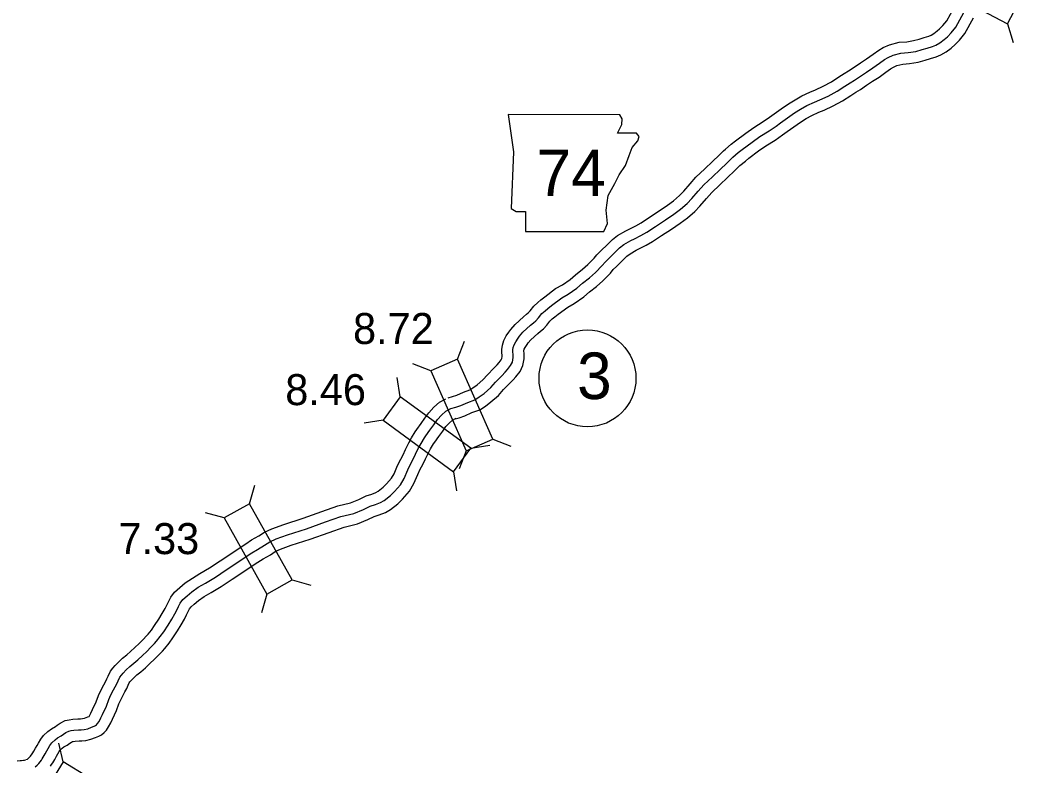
# Model space of a CAD drawing. Extents: x -83719 to 153526, y -11835 to 11446.
# Drawn here: x 8333.6 to 8788.1, y -1558.2 to -1219.7 of the extents above; entities that cross this region are included whole.
import ezdxf

# ---------------------------------------------------------------- set-up
doc = ezdxf.new("R2010")
doc.units = 0
for name, color, linetype in [('Level 10', 7, 'Continuous'), ('Level 20', 7, 'Continuous'), ('Level 21', 7, 'Continuous'), ('Level 27', 7, 'Continuous'), ('Level 58', 7, 'Continuous'), ('Level 59', 7, 'Continuous')]:
    doc.layers.add(name, color=color, linetype=linetype)

msp = doc.modelspace()

# ---------------------------------------------------------------- linework, layer by layer
at = {"layer": 'Level 10'}
for points in [[(8527.94, -1391.18), (8530.02, -1390.61), (8531.89, -1389.94), (8535.04, -1388.56), (8537.88, -1387.54), (8539.21, -1386.66), (8541.24, -1385.18), (8543.81, -1382.97), (8545.82, -1380.64), (8548.7, -1377.7), (8550.2, -1376.11), (8551.16, -1375.07), (8552.08, -1373.89), (8552.37, -1373.28), (8552.56, -1372.39), (8552.55, -1371.79), (8552.44, -1370.73), (8552.3, -1369.28), (8552.61, -1367.21), (8553.31, -1365.05), (8554.41, -1363.04), (8555.59, -1361.33), (8556.4, -1360.07), (8558.4, -1357.87), (8562.17, -1354.32), (8563.55, -1353.24), (8564.34, -1352.55), (8565.24, -1351.59), (8566.87, -1349.53), (8568.71, -1347.82), (8570.07, -1346.7), (8571.89, -1345.24), (8576.81, -1341.56), (8579.87, -1339.82), (8583.42, -1337.38), (8585.78, -1335.3), (8588.95, -1332.82), (8591.45, -1330.67), (8594.24, -1327.83), (8595.54, -1326.23), (8597.38, -1324.4), (8600.3, -1321.48), (8602.57, -1319.35), (8604.97, -1317.42), (8608.65, -1315.36), (8610.43, -1314.47), (8613.17, -1313.09), (8615.59, -1311.67), (8619.49, -1309.13), (8623.88, -1306.27), (8627.61, -1303.7), (8630.37, -1301.69), (8633.06, -1299.32), (8634.96, -1297.35), (8637.85, -1293.98), (8640.54, -1291.02), (8644.53, -1287.14), (8648.04, -1283.9), (8651.06, -1280.99), (8653.04, -1279.04), (8653.97, -1278.21), (8656.54, -1276.04), (8658.42, -1274.45), (8663.16, -1270.98), (8666.79, -1268.42), (8670.99, -1265.8), (8674, -1263.72), (8676.04, -1262.21), (8679.24, -1259.98), (8682.53, -1257.67), (8685.51, -1255.82), (8688.64, -1254.04), (8692.31, -1252.38), (8694.79, -1251.36), (8698.32, -1249.74), (8702.05, -1247.71), (8705.49, -1245.5), (8707.86, -1244.01), (8709.79, -1242.79), (8712.44, -1241.02), (8715.2, -1239.15), (8717.99, -1237.3), (8721.06, -1235.1), (8723.51, -1233.41), (8725.59, -1232.2), (8728.46, -1230.9), (8732.76, -1229.79), (8736.29, -1229.52), (8739.26, -1229), (8741.93, -1228.29), (8744.14, -1227.62), (8746.29, -1226.98), (8747.3, -1226.56), (8748.55, -1225.83), (8750.13, -1224.64), (8751.18, -1223.7), (8752.68, -1222.09), (8754.4, -1220.09), (8757.83, -1213.94)], [(8530.58, -1400.82), (8533.01, -1400.16), (8535.59, -1399.25), (8538.74, -1397.85), (8542.41, -1396.54), (8544.92, -1394.87), (8547.45, -1393.03), (8550.9, -1390.06), (8553.18, -1387.42), (8555.91, -1384.64), (8557.51, -1382.94), (8558.79, -1381.55), (8560.64, -1379.18), (8561.92, -1376.51), (8562.57, -1373.38), (8562.55, -1371.19), (8562.38, -1369.71), (8562.37, -1369.56), (8562.38, -1369.49), (8562.53, -1369.04), (8562.93, -1368.3), (8563.92, -1366.87), (8564.37, -1366.17), (8565.54, -1364.88), (8568.7, -1361.91), (8569.9, -1360.96), (8571.29, -1359.76), (8572.83, -1358.11), (8574.23, -1356.34), (8575.3, -1355.35), (8576.39, -1354.45), (8578.01, -1353.15), (8582.29, -1349.95), (8585.19, -1348.31), (8589.58, -1345.28), (8592.18, -1342.99), (8595.29, -1340.55), (8598.29, -1337.98), (8601.7, -1334.5), (8602.97, -1332.94), (8604.44, -1331.48), (8607.25, -1328.68), (8609.15, -1326.9), (8610.59, -1325.74), (8613.33, -1324.2), (8614.93, -1323.4), (8617.96, -1321.87), (8620.84, -1320.18), (8624.95, -1317.51), (8629.44, -1314.57), (8633.38, -1311.87), (8636.64, -1309.5), (8639.98, -1306.55), (8642.36, -1304.08), (8645.35, -1300.6), (8647.73, -1297.98), (8651.41, -1294.4), (8654.9, -1291.17), (8658.03, -1288.16), (8659.88, -1286.34), (8660.53, -1285.76), (8662.99, -1283.68), (8664.61, -1282.31), (8669, -1279.1), (8672.33, -1276.74), (8676.47, -1274.16), (8679.82, -1271.85), (8681.88, -1270.33), (8684.97, -1268.17), (8688.03, -1266.02), (8690.62, -1264.42), (8693.18, -1262.96), (8696.27, -1261.56), (8698.77, -1260.54), (8702.8, -1258.69), (8707.15, -1256.32), (8710.87, -1253.94), (8713.2, -1252.46), (8715.24, -1251.18), (8718.03, -1249.31), (8720.76, -1247.46), (8723.67, -1245.53), (8726.81, -1243.28), (8728.87, -1241.86), (8730.17, -1241.11), (8731.8, -1240.37), (8734.41, -1239.69), (8737.54, -1239.45), (8741.41, -1238.78), (8744.65, -1237.91), (8747.02, -1237.2), (8749.65, -1236.41), (8751.76, -1235.53), (8754.09, -1234.17), (8756.48, -1232.38), (8758.2, -1230.84), (8760.14, -1228.75), (8762.64, -1225.85), (8766.62, -1218.72)], [(8336.28, -1555.31), (8336.91, -1555.12), (8337.22, -1554.87), (8337.85, -1554.28), (8338.35, -1553.79), (8339.11, -1552.77), (8339.42, -1552.28), (8339.88, -1551.55), (8340.67, -1550.21), (8341.41, -1548.93), (8342, -1547.83), (8342.99, -1546.1), (8344.25, -1544.45), (8346.26, -1542.54), (8347.85, -1541.33), (8349.62, -1540.27), (8350.47, -1539.71), (8351.74, -1538.79), (8354.03, -1537.65), (8355.94, -1537.23), (8357.56, -1537), (8359.83, -1536.87), (8361.08, -1536.8), (8361.96, -1536.75), (8362.84, -1536.54), (8364.34, -1535.97), (8364.92, -1535.76), (8365.13, -1535.44), (8365.77, -1534.2), (8366.49, -1532.67), (8368.16, -1529.16), (8369.22, -1526.23), (8370.36, -1523.7), (8371.62, -1521.4), (8372.33, -1519.98), (8373, -1518.73), (8373.54, -1517.44), (8374.68, -1515.19), (8375.74, -1513.8), (8376.71, -1512.69), (8378.29, -1511.08), (8380.11, -1509.34), (8382.08, -1507.79), (8383.75, -1506.33), (8385.71, -1504.47), (8387.61, -1502.69), (8389.45, -1500.78), (8391.06, -1499.15), (8391.83, -1498.34), (8393.26, -1496.53), (8394.71, -1494.5), (8396.57, -1491.65), (8398.17, -1488.97), (8399.51, -1486.77), (8400.22, -1485.32), (8401.09, -1483.49), (8402.11, -1481.66), (8403.77, -1479.29), (8406.17, -1477.22), (8408.59, -1475.16), (8411.83, -1472.93), (8415.23, -1470.93), (8419.6, -1468.25), (8424.46, -1465.09), (8436.09, -1457.4), (8438.73, -1455.65), (8442.06, -1453.78), (8444.53, -1452.16), (8447.99, -1450.55), (8453.43, -1448.6), (8462.13, -1445.83), (8470.65, -1442.78), (8477.88, -1440.24), (8483.64, -1438.86), (8487.41, -1437.27), (8490.75, -1435.64), (8493.35, -1434.83), (8495.15, -1434.1), (8496.2, -1433.52), (8498.49, -1431.68), (8500.01, -1430.24), (8502.27, -1427.64), (8503.5, -1425.58), (8505.06, -1421.8), (8506.48, -1418.98), (8507.53, -1416.99), (8508.67, -1414.56), (8510.11, -1411.58), (8511.34, -1409.32), (8513, -1406.6), (8513.77, -1405.49), (8515.71, -1402.84), (8517.45, -1400.44), (8519.21, -1397.91), (8521.5, -1395.45), (8524.1, -1393.06), (8526.93, -1391.57)], [(8347.39, -1558.39), (8347.88, -1557.6), (8348.4, -1556.79), (8349.31, -1555.25), (8350.16, -1553.78), (8350.75, -1552.67), (8351.33, -1551.65), (8351.71, -1551.15), (8352.75, -1550.17), (8353.47, -1549.62), (8354.95, -1548.73), (8356.15, -1547.94), (8356.94, -1547.37), (8357.36, -1547.16), (8357.71, -1547.08), (8358.55, -1546.96), (8360.41, -1546.86), (8361.68, -1546.78), (8363.4, -1546.68), (8365.77, -1546.13), (8367.86, -1545.33), (8369.37, -1544.77), (8370.61, -1544.1), (8371.83, -1543.09), (8372.8, -1541.96), (8373.75, -1540.54), (8374.74, -1538.63), (8375.53, -1536.94), (8377.4, -1533.02), (8378.49, -1529.99), (8379.31, -1528.17), (8380.48, -1526.05), (8381.21, -1524.58), (8382.05, -1523.02), (8382.62, -1521.63), (8383.18, -1520.53), (8383.5, -1520.11), (8384.06, -1519.48), (8385.31, -1518.2), (8386.67, -1516.9), (8388.46, -1515.49), (8390.49, -1513.72), (8392.57, -1511.74), (8394.63, -1509.82), (8396.62, -1507.76), (8398.25, -1506.1), (8399.39, -1504.89), (8401.26, -1502.54), (8402.97, -1500.14), (8405.05, -1496.95), (8406.74, -1494.13), (8408.29, -1491.57), (8409.22, -1489.68), (8409.98, -1488.09), (8410.6, -1486.97), (8411.24, -1486.05), (8412.68, -1484.82), (8414.69, -1483.1), (8417.21, -1481.36), (8420.37, -1479.5), (8424.94, -1476.71), (8429.95, -1473.45), (8441.62, -1465.74), (8443.95, -1464.18), (8447.25, -1462.33), (8449.41, -1460.92), (8451.79, -1459.81), (8456.63, -1458.07), (8465.33, -1455.3), (8474, -1452.21), (8480.71, -1449.84), (8486.77, -1448.39), (8491.55, -1446.37), (8494.45, -1444.96), (8496.7, -1444.26), (8499.47, -1443.14), (8501.81, -1441.84), (8505.07, -1439.23), (8507.25, -1437.16), (8510.4, -1433.52), (8512.46, -1430.08), (8514.16, -1425.96), (8515.36, -1423.56), (8516.48, -1421.46), (8517.7, -1418.86), (8519, -1416.15), (8520, -1414.32), (8521.37, -1412.08), (8521.91, -1411.31), (8523.79, -1408.72), (8525.61, -1406.23), (8527.01, -1404.2), (8528.54, -1402.56), (8529.91, -1401.31), (8531.59, -1400.42)], [(8332.34, -1555.83), (8333.66, -1555.76), (8334.3, -1555.73), (8335.14, -1555.62), (8335.55, -1555.56), (8336.06, -1555.38)]]:
    msp.add_lwpolyline(points, dxfattribs=at)
at = {"layer": 'Level 20'}
for p, q in [((8781.96, -1221.39), (8784.54, -1229.8)), ((8532.22, -1373.62), (8535.39, -1365.41)), ((8520.15, -1378.96), (8511.94, -1375.78)), ((8506.26, -1390.68), (8504.9, -1381.98)), ((8498.48, -1401.34), (8489.79, -1402.7)), ((8538.25, -1414.02), (8546.95, -1412.66)), ((8548.23, -1409.84), (8556.44, -1413.01)), ((8536.16, -1415.18), (8532.98, -1423.38)), ((8530.47, -1424.68), (8531.83, -1433.38)), ((8437.78, -1439.21), (8440.16, -1430.73)), ((8426.27, -1445.67), (8417.8, -1443.29)), ((8457.18, -1473.73), (8465.65, -1476.11)), ((8445.67, -1480.2), (8443.29, -1488.67)), ((8353.19, -1556.38), (8351.15, -1547.82))]:
    msp.add_line(p, q, dxfattribs=at)
for points in [[(8788.14, -1209.72), (8753.14, -1191.18), (8746.96, -1202.85), (8781.96, -1221.39)], [(8548.23, -1409.84), (8532.22, -1373.62), (8520.15, -1378.96), (8536.16, -1415.18)], [(8538.25, -1414.02), (8506.26, -1390.68), (8498.48, -1401.34), (8530.47, -1424.68)], [(8457.18, -1473.73), (8437.78, -1439.21), (8426.27, -1445.67), (8445.67, -1480.2)], [(8353.19, -1556.38), (8332.46, -1590.12), (8343.7, -1597.03), (8364.44, -1563.29)]]:
    msp.add_lwpolyline(points, close=True, dxfattribs=at)
at = {"layer": 'Level 21'}
msp.add_lwpolyline([(8555.21, -1262.61), (8557.74, -1279.53), (8556.62, -1305.19), (8558.87, -1306.6), (8563.1, -1306.6), (8563.1, -1315.62), (8598.63, -1315.62), (8600.32, -1311.96), (8599.76, -1306.04), (8600.6, -1299.27), (8603.7, -1293.91), (8605.68, -1289.96), (8608.5, -1285.73), (8610.19, -1281.22), (8611.6, -1277.56), (8614.14, -1274.46), (8614.7, -1272.48), (8613.57, -1271.07), (8604.83, -1271.07), (8606.81, -1267.12), (8607.09, -1264.59), (8605.92, -1262.64)], close=True, dxfattribs=at)
at = {"layer": 'Level 27'}
msp.add_circle((8591.27, -1382.3), 22, dxfattribs=at)
at = {"layer": 'Level 59'}
for points in [[(8529.26, -1396), (8531.52, -1395.38), (8533.74, -1394.6), (8536.89, -1393.2), (8540.14, -1392.04), (8542.06, -1390.76), (8544.35, -1389.11), (8547.35, -1386.51), (8549.5, -1384.03), (8552.3, -1381.17), (8553.85, -1379.52), (8554.98, -1378.31), (8556.36, -1376.53), (8557.15, -1374.89), (8557.56, -1372.89), (8557.55, -1371.49), (8557.41, -1370.22), (8557.34, -1369.42), (8557.5, -1368.35), (8557.92, -1367.05), (8558.67, -1365.67), (8559.76, -1364.1), (8560.38, -1363.12), (8561.97, -1361.38), (8565.44, -1358.11), (8566.73, -1357.1), (8567.82, -1356.16), (8569.04, -1354.85), (8570.55, -1352.93), (8572.01, -1351.59), (8573.23, -1350.58), (8574.95, -1349.2), (8579.55, -1345.76), (8582.53, -1344.06), (8586.5, -1341.33), (8588.98, -1339.14), (8592.12, -1336.68), (8594.87, -1334.32), (8597.97, -1331.16), (8599.26, -1329.59), (8600.91, -1327.94), (8603.78, -1325.08), (8605.86, -1323.13), (8607.78, -1321.58), (8610.99, -1319.78), (8612.68, -1318.94), (8615.57, -1317.48), (8618.22, -1315.92), (8622.22, -1313.32), (8626.66, -1310.42), (8630.5, -1307.79), (8633.51, -1305.59), (8636.52, -1302.93), (8638.66, -1300.72), (8641.6, -1297.29), (8644.14, -1294.5), (8647.97, -1290.77), (8651.47, -1287.54), (8654.54, -1284.58), (8656.46, -1282.69), (8657.25, -1281.99), (8659.76, -1279.86), (8661.52, -1278.38), (8666.08, -1275.04), (8669.56, -1272.58), (8673.73, -1269.98), (8676.91, -1267.78), (8678.96, -1266.27), (8682.1, -1264.07), (8685.28, -1261.85), (8688.06, -1260.12), (8690.91, -1258.5), (8694.29, -1256.97), (8696.78, -1255.95), (8700.56, -1254.22), (8704.6, -1252.02), (8708.18, -1249.72), (8710.53, -1248.23), (8712.52, -1246.98), (8715.23, -1245.16), (8717.98, -1243.31), (8720.83, -1241.41), (8723.94, -1239.19), (8726.19, -1237.64), (8727.88, -1236.65), (8730.13, -1235.64), (8733.59, -1234.74), (8736.91, -1234.48), (8740.33, -1233.89), (8743.29, -1233.1), (8745.58, -1232.41), (8747.97, -1231.69), (8749.53, -1231.05), (8751.32, -1230), (8753.3, -1228.51), (8754.69, -1227.27), (8756.41, -1225.42), (8758.52, -1222.97), (8762.23, -1216.33)], [(8340.48, -1558.67), (8341.31, -1557.9), (8342.13, -1557.09), (8343.25, -1555.58), (8343.65, -1554.94), (8344.14, -1554.17), (8344.99, -1552.73), (8345.78, -1551.35), (8346.37, -1550.25), (8347.16, -1548.87), (8347.98, -1547.8), (8349.5, -1546.35), (8350.66, -1545.48), (8352.28, -1544.5), (8353.31, -1543.82), (8354.34, -1543.08), (8355.7, -1542.4), (8356.83, -1542.16), (8358.06, -1541.98), (8360.12, -1541.87), (8361.38, -1541.79), (8362.68, -1541.71), (8364.31, -1541.33), (8366.1, -1540.65), (8367.29, -1540.21), (8367.79, -1539.94), (8368.32, -1539.5), (8368.81, -1538.93), (8369.44, -1537.99), (8370.26, -1536.41), (8371.01, -1534.81), (8372.78, -1531.09), (8373.85, -1528.11), (8374.83, -1525.94), (8376.05, -1523.72), (8376.77, -1522.28), (8377.52, -1520.88), (8378.08, -1519.54), (8378.93, -1517.86), (8379.62, -1516.96), (8380.38, -1516.08), (8381.8, -1514.64), (8383.39, -1513.12), (8385.27, -1511.64), (8387.12, -1510.02), (8389.14, -1508.11), (8391.12, -1506.26), (8393.04, -1504.27), (8394.65, -1502.62), (8395.61, -1501.62), (8397.26, -1499.53), (8398.84, -1497.32), (8400.81, -1494.3), (8402.45, -1491.55), (8403.9, -1489.17), (8404.72, -1487.5), (8405.54, -1485.79), (8406.36, -1484.31), (8407.51, -1482.67), (8409.43, -1481.02), (8411.64, -1479.13), (8414.52, -1477.14), (8417.8, -1475.22), (8422.27, -1472.48), (8427.2, -1469.27), (8438.86, -1461.57), (8441.34, -1459.92), (8444.65, -1458.06), (8446.97, -1456.54), (8449.89, -1455.18), (8455.03, -1453.34), (8463.73, -1450.57), (8472.32, -1447.5), (8479.29, -1445.04), (8485.2, -1443.62), (8489.48, -1441.82), (8492.6, -1440.3), (8495.02, -1439.54), (8497.31, -1438.62), (8499, -1437.68), (8501.78, -1435.45), (8503.63, -1433.7), (8506.33, -1430.58), (8507.98, -1427.83), (8509.61, -1423.88), (8510.92, -1421.27), (8512, -1419.22), (8513.18, -1416.71), (8514.56, -1413.86), (8515.67, -1411.82), (8517.18, -1409.34), (8517.84, -1408.4), (8519.75, -1405.78), (8521.53, -1403.33), (8523.11, -1401.05), (8525.02, -1399), (8527.01, -1397.18), (8529.26, -1396)]]:
    msp.add_lwpolyline(points, dxfattribs=at)

# ---------------------------------------------------------------- texts
at = {"layer": 'Level 21'}
msp.add_text('74', height=21.12, dxfattribs=at).set_placement((8568.16, -1299.58))
at = {"layer": 'Level 27'}
msp.add_text('3', height=21.12, dxfattribs=at).set_placement((8586.55, -1391.7))
at = {"layer": 'Level 58'}
for s, p in [('8.72', (8484.8, -1366.72)), ('8.46', (8454.03, -1394.46)), ('7.33', (8378.29, -1462.08))]:
    msp.add_text(s, height=14.08, dxfattribs=at).set_placement(p)

doc.saveas('drawing.dxf')
